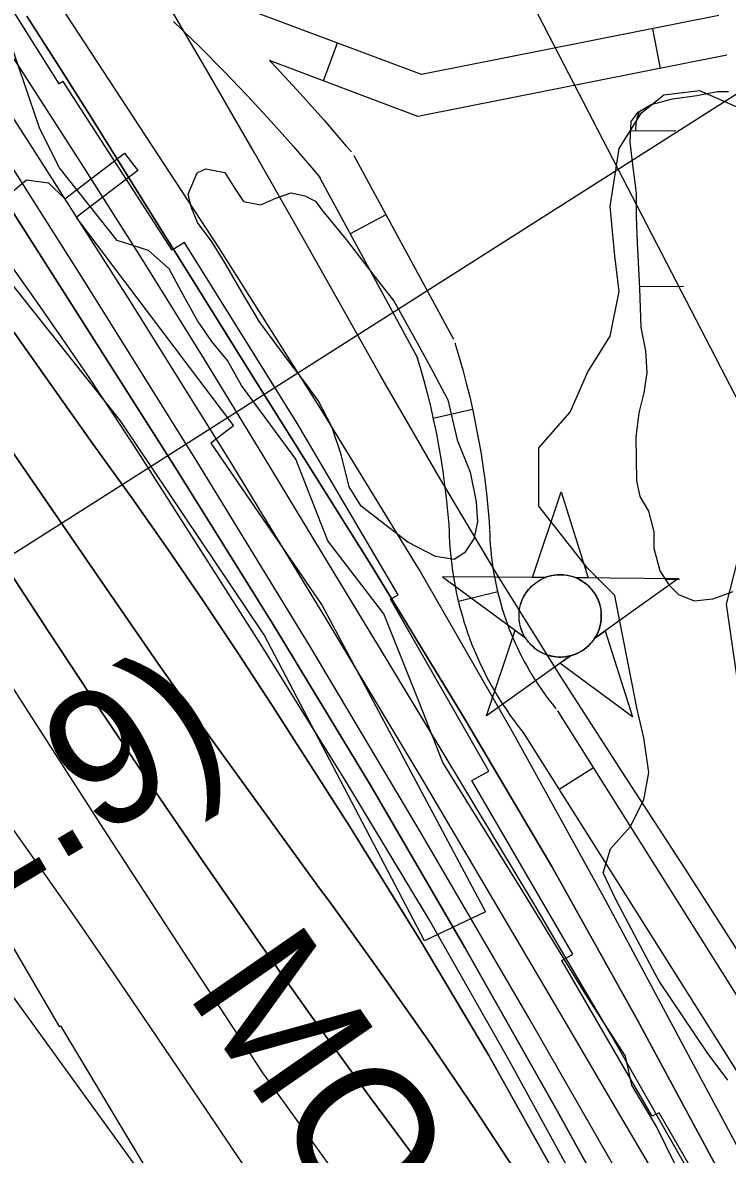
# Model space of a CAD drawing. Extents: x 3540316 to 3578335, y 553172 to 578787.
# Drawn here: x 3552315 to 3552838, y 563244 to 564084 of the extents above; entities that cross this region are included whole.
import ezdxf

# ---------------------------------------------------------------- set-up
doc = ezdxf.new("R2010")
doc.units = 0
for name, color, linetype in [('V-CHAN-DOCK', 7, 'Continuous'), ('V-CHAN-NAID', 7, 'Continuous'), ('V-RIVR-EDGE', 7, 'Continuous'), ('V-RIVR-RANG', 7, 'Continuous'), ('V-ROAD-CNTR', 7, 'Continuous'), ('V-RRAP-RVMT', 7, 'Continuous'), ('V-RRAP-RVMT-IDEN', 7, 'Continuous'), ('V-SITE-VEGE', 7, 'Continuous'), ('V-TOPO-DPTH', 7, 'Continuous'), ('V-TOPO-MAJR', 7, 'Continuous'), ('V-TOPO-MINR', 7, 'Continuous'), ('V-TOPO-WATR', 7, 'Continuous'), ('V-WETL-SWMP', 7, 'Continuous')]:
    doc.layers.add(name, color=color, linetype=linetype)

msp = doc.modelspace()

# ---------------------------------------------------------------- linework, layer by layer
at = {"layer": 'V-CHAN-DOCK'}
msp.add_lwpolyline([(3552400.89, 563974.03), (3552355.06, 563939.4), (3552471.94, 563784.7), (3552455, 563771.91), (3552537.75, 563651.49), (3552658.92, 563424.26), (3552613.65, 563402.71), (3552494.77, 563629.63), (3552388.13, 563788.34), (3552282.31, 563921.25), (3552282.2, 563937.26), (3552318.27, 563967.24), (3552334.62, 563965.07), (3552346.79, 563953.07), (3552390.99, 563987.03), (3552400.89, 563974.03)], dxfattribs=at)
at = {"layer": 'V-CHAN-NAID'}
for points in [[(3552703.49, 563672.27), (3552693.9, 563672.34), (3552715.03, 563735.82), (3552735.25, 563672.05), (3552725.67, 563672.12), (3552724.09, 563672.69), (3552721.99, 563673.31), (3552719.95, 563673.76), (3552717.92, 563674.07), (3552716.75, 563674.19), (3552715.22, 563674.27), (3552713.5, 563674.27), (3552712.12, 563674.2), (3552710.22, 563673.99), (3552708.85, 563673.78), (3552707.07, 563673.39), (3552705.54, 563672.97), (3552704.51, 563672.64)], [(3552703.49, 563672.27), (3552627, 563672.81), (3552688.56, 563627.42), (3552687.45, 563629.32), (3552686.64, 563630.95), (3552685.82, 563632.92), (3552685.12, 563634.97), (3552684.75, 563636.3), (3552684.39, 563637.92), (3552684.15, 563639.37), (3552683.96, 563640.97), (3552683.85, 563642.7), (3552683.84, 563644.28), (3552683.95, 563646.36), (3552684.13, 563647.98), (3552684.52, 563650.18), (3552685, 563652.1), (3552685.61, 563653.99), (3552686.26, 563655.67), (3552686.99, 563657.26), (3552687.8, 563658.79), (3552688.86, 563660.53), (3552689.9, 563662), (3552690.9, 563663.27), (3552691.9, 563664.41), (3552693.21, 563665.75), (3552694.26, 563666.71), (3552695.97, 563668.11), (3552697.19, 563668.98), (3552698.87, 563670.05), (3552700.6, 563671), (3552702.05, 563671.68)], [(3552725.67, 563672.12), (3552802.16, 563671.57), (3552739.96, 563627.05), (3552740.87, 563628.54), (3552741.84, 563630.39), (3552742.56, 563631.97), (3552743.3, 563633.93), (3552743.84, 563635.71), (3552744.24, 563637.35), (3552744.6, 563639.36), (3552744.79, 563640.93), (3552744.91, 563643.14), (3552744.88, 563645.2), (3552744.69, 563647.42), (3552744.43, 563649.18), (3552743.94, 563651.41), (3552743.3, 563653.55), (3552742.55, 563655.53), (3552741.9, 563656.98), (3552740.89, 563658.89), (3552739.83, 563660.61), (3552738.62, 563662.32), (3552737.35, 563663.86), (3552736.08, 563665.22), (3552734.45, 563666.75), (3552732.71, 563668.17), (3552731.02, 563669.34), (3552729.14, 563670.47), (3552727.67, 563671.24)], [(3552721.92, 563614.14), (3552659.72, 563569.62), (3552680.85, 563633.11), (3552688.56, 563627.42), (3552689.2, 563626.45), (3552690.58, 563624.59), (3552691.79, 563623.18), (3552693.26, 563621.67), (3552694.65, 563620.42), (3552696.1, 563619.27), (3552697.51, 563618.28), (3552699.19, 563617.24), (3552700.9, 563616.33), (3552702.69, 563615.52), (3552704.14, 563614.97), (3552705.76, 563614.44), (3552707.99, 563613.87), (3552709.52, 563613.59), (3552711.55, 563613.33), (3552713.08, 563613.22), (3552714.95, 563613.2), (3552716.63, 563613.28), (3552718.34, 563613.46), (3552720.25, 563613.77)], [(3552739.96, 563627.05), (3552747.75, 563632.63), (3552767.98, 563568.85), (3552714.13, 563608.56), (3552721.92, 563614.14), (3552723.59, 563614.62), (3552725.2, 563615.18), (3552727.36, 563616.09), (3552729.1, 563616.98), (3552730.96, 563618.09), (3552732.7, 563619.3), (3552734.25, 563620.55), (3552735.54, 563621.72), (3552736.92, 563623.14), (3552738.13, 563624.54), (3552739.25, 563626.01)]]:
    msp.add_lwpolyline(points, close=True, dxfattribs=at)
msp.add_circle((3552714.38, 563643.74), 30.54, dxfattribs=at)
at = {"layer": 'V-RIVR-EDGE'}
for points in [[(3552609.65, 563579.67), (3552583.47, 563645.3), (3552541.94, 563699.32), (3552518.19, 563760.04), (3552496.82, 563788.89), (3552477.89, 563814.67), (3552467.52, 563833.08), (3552455.91, 563847.2), (3552444.92, 563863.16), (3552433.33, 563884.02), (3552424.18, 563901.2), (3552408.9, 563914.72), (3552385.63, 563922.13), (3552342.87, 563976.16), (3552328.24, 564004.99), (3552305.12, 564072.45), (3552289.3, 564117.83)], [(3553047.05, 562799.82), (3553025.66, 562820.09), (3553007.37, 562859.96), (3552995.22, 562899.21), (3552989.78, 562931.08), (3552962.93, 562974.04), (3552933.03, 563024.97), (3552904.35, 563072.83), (3552839.04, 563174.71), (3552806.68, 563222.58), (3552785.95, 563264.91), (3552767.65, 563295.59), (3552762.8, 563317.05), (3552732.89, 563363.69), (3552686.51, 563439.78), (3552627.31, 563534.9), (3552609.65, 563579.67)]]:
    msp.add_lwpolyline(points, dxfattribs=at)
at = {"layer": 'V-RIVR-RANG'}
msp.add_line((3552905.34, 564068.88), (3551976.89, 563478.98), dxfattribs=at)
at = {"layer": 'V-ROAD-CNTR'}
for p, q in [((3552788.9, 564049.88), (3552783.08, 564079.31)), ((3552538.65, 564040.68), (3552549.22, 564068.75)), ((3552584.99, 563941.37), (3552558.62, 563927.07)), ((3552649.35, 563796.82), (3552620.08, 563790.21)), ((3552668, 563661.52), (3552638.86, 563654.37)), ((3552739.01, 563531.01), (3552713.63, 563515.02))]:
    msp.add_line(p, q, dxfattribs=at)
for points in [[(3552832.13, 564089.01), (3552611.41, 564045.35), (3552449.43, 564106.31)], [(3552427.45, 564084.68), (3552447.14, 564065.63), (3552464.82, 564047.71), (3552482.27, 564029.41), (3552499.59, 564010.83), (3552516.37, 563991.97), (3552532.85, 563972.79), (3552536.57, 563968.43)], [(3552837.95, 564059.58), (3552608.84, 564014.26), (3552498.61, 564055.75)], [(3552498.61, 564055.75), (3552504.1, 564049.99), (3552521.77, 564031.04), (3552538.96, 564011.72), (3552555.63, 563992.3), (3552559.38, 563987.92)], [(3552561.16, 563985.32), (3552635.08, 563848.97)], [(3552534.79, 563971.03), (3552608.7, 563834.68)], [(3552636.23, 563846.21), (3552639.26, 563836.33), (3552642.07, 563826.31), (3552644.69, 563816.32), (3552647.23, 563806.2), (3552649.53, 563796.01), (3552651.62, 563785.92), (3552653.63, 563775.7), (3552655.4, 563765.4), (3552656.97, 563755.17), (3552658.39, 563744.82), (3552659.6, 563734.56), (3552660.71, 563724.25), (3552661.58, 563713.82), (3552661.94, 563708.43)], [(3552607.55, 563837.44), (3552610.47, 563827.89), (3552613.12, 563818.45), (3552615.63, 563808.87), (3552618.04, 563799.25), (3552620.21, 563789.66), (3552622.22, 563779.99), (3552624.12, 563770.26), (3552625.79, 563760.58), (3552627.28, 563750.85), (3552628.63, 563741.02), (3552629.79, 563731.21), (3552630.84, 563721.4), (3552631.67, 563711.56), (3552632.01, 563706.43)], [(3552661.97, 563707.84), (3552662.08, 563703.96), (3552662.26, 563700.24), (3552662.52, 563696.42), (3552662.82, 563692.64), (3552663.2, 563688.92), (3552663.66, 563685.13), (3552664.15, 563681.37), (3552664.72, 563677.68), (3552665.37, 563673.97), (3552666.08, 563670.23), (3552666.86, 563666.51), (3552667.68, 563662.82), (3552668.57, 563659.18), (3552669.53, 563655.55), (3552670.58, 563651.87), (3552671.65, 563648.25), (3552672.81, 563644.65), (3552674.01, 563641.09), (3552675.3, 563637.52), (3552676.64, 563633.97), (3552678.04, 563630.46), (3552679.49, 563627.01), (3552681.03, 563623.53), (3552682.6, 563620.1), (3552684.25, 563616.7), (3552685.95, 563613.3), (3552687.72, 563609.95), (3552689.51, 563606.66), (3552691.39, 563603.41), (3552693.35, 563600.11), (3552695.33, 563596.9), (3552697.36, 563593.74), (3552699.45, 563590.62), (3552701.64, 563587.46), (3552703.83, 563584.4), (3552706.07, 563581.41), (3552708.42, 563578.39), (3552710.8, 563575.4), (3552711.24, 563574.88)], [(3552631.98, 563707.02), (3552632.1, 563702.79), (3552632.32, 563698.47), (3552632.6, 563694.23), (3552632.94, 563689.92), (3552633.39, 563685.6), (3552633.89, 563681.39), (3552634.45, 563677.12), (3552635.12, 563672.82), (3552635.85, 563668.6), (3552636.66, 563664.35), (3552637.53, 563660.19), (3552638.46, 563656), (3552639.5, 563651.75), (3552640.6, 563647.6), (3552641.77, 563643.5), (3552642.99, 563639.38), (3552644.32, 563635.26), (3552645.69, 563631.19), (3552647.16, 563627.12), (3552648.67, 563623.13), (3552650.27, 563619.11), (3552651.94, 563615.13), (3552653.67, 563611.22), (3552655.46, 563607.31), (3552657.35, 563603.42), (3552659.27, 563599.58), (3552661.27, 563595.78), (3552663.34, 563591.98), (3552665.51, 563588.23), (3552667.69, 563584.57), (3552669.93, 563580.93), (3552672.27, 563577.29), (3552674.68, 563573.69), (3552677.12, 563570.19), (3552679.62, 563566.68), (3552682.24, 563563.19), (3552684.85, 563559.83), (3552687.51, 563556.49), (3552688.11, 563555.77)], [(3552712.37, 563573.32), (3552884.58, 563299.86), (3553043.45, 563031.17), (3553110.53, 562943.39)], [(3552686.98, 563557.33), (3552858.97, 563284.23), (3553018.53, 563014.37), (3553086.7, 562925.18)]]:
    msp.add_lwpolyline(points, dxfattribs=at)
at = {"layer": 'V-RRAP-RVMT'}
for p, q in [((3552342.52, 564038.49), (3552275.19, 564145.43)), ((3552345.6, 564040.19), (3552342.52, 564038.49)), ((3552426.33, 563915.15), (3552345.6, 564040.19)), ((3552435.48, 563920.67), (3552426.33, 563915.15)), ((3552518.63, 563787.37), (3552435.48, 563920.67)), ((3552594.07, 563659.44), (3552518.63, 563787.37)), ((3552588.34, 563656.15), (3552594.07, 563659.44)), ((3552661.54, 563528.52), (3552588.34, 563656.15)), ((3552648.93, 563521.56), (3552661.54, 563528.52)), ((3552723.66, 563392.74), (3552648.93, 563521.56)), ((3552265.57, 563470.47), (3552342.64, 563339.1)), ((3552715.63, 563388.08), (3552723.66, 563392.74)), ((3552782.76, 563272.68), (3552715.63, 563388.08)), ((3552342.64, 563339.1), (3552343.52, 563339.6)), ((3552343.52, 563339.6), (3552417.33, 563216.83)), ((3552787.82, 563275), (3552782.76, 563272.68)), ((3552861.11, 563148.23), (3552787.82, 563275))]:
    msp.add_line(p, q, dxfattribs=at)
at = {"layer": 'V-SITE-VEGE'}
for points in [[(3552838.83, 563299.35), (3552823.45, 563319.95), (3552787.91, 563372.84), (3552783.17, 563381.41), (3552755.85, 563432.79), (3552746.33, 563453.04), (3552751.68, 563471.05), (3552766.41, 563487.17), (3552776.43, 563507.17), (3552780.2, 563527.51), (3552776.5, 563553.27), (3552771.27, 563575.51), (3552767.62, 563594.62), (3552758.14, 563642.37), (3552754.83, 563658.95), (3552734.95, 563678.84), (3552698.49, 563725.26), (3552698.49, 563768.36), (3552721.69, 563794.88), (3552734.95, 563824.72), (3552751.51, 563851.25), (3552758.14, 563884.4), (3552754.83, 563910.93), (3552751.51, 563947.4), (3552758.14, 563990.5), (3552774.71, 564017.02), (3552791.27, 564030.28), (3552817.78, 564033.6), (3552847.61, 564020.34)], [(3552847.61, 563692.1), (3552837.67, 563652.32), (3552849.05, 563573.58)]]:
    msp.add_lwpolyline(points, dxfattribs=at)
msp.add_lwpolyline([(3552537.31, 563945.1), (3552556.58, 563921.71), (3552571.92, 563901.72), (3552591.2, 563876.86), (3552609.56, 563844.15), (3552619.98, 563825.11), (3552630.91, 563804.12), (3552637.98, 563774.27), (3552647.46, 563750.33), (3552652.02, 563728.3), (3552653.1, 563713.61), (3552650.25, 563700.85), (3552643.46, 563690.51), (3552635.66, 563685.55), (3552621.92, 563687.91), (3552601.26, 563698.55), (3552581.06, 563714.09), (3552566.77, 563725.26), (3552557.85, 563739.41), (3552551.8, 563763.38), (3552544.8, 563783.92), (3552534.86, 563803.45), (3552524.96, 563817.1), (3552514.09, 563831.24), (3552491.33, 563861.96), (3552477.94, 563884.41), (3552466.04, 563904.91), (3552456.13, 563921.01), (3552445.24, 563935.64), (3552440.75, 563946.39), (3552438.23, 563956.66), (3552444.99, 563972.39), (3552451.33, 563975.38), (3552465.57, 563972.54), (3552473, 563960.83), (3552479.44, 563951.07), (3552492.2, 563948.71), (3552503.44, 563953.69), (3552514.68, 563957.68), (3552524.99, 563955.31), (3552532.85, 563951.44)], close=True, dxfattribs=at)
at = {"layer": 'V-TOPO-DPTH'}
for points in [[(3553021.28, 562787.21), (3552966.9, 562897.76), (3552936.64, 562957.7), (3552905.55, 563017.19), (3552873.22, 563076.02), (3552840.06, 563134.4), (3552831.69, 563148.78), (3552793.67, 563213.98), (3552755.55, 563279.13), (3552717.3, 563344.21), (3552678.96, 563409.23), (3552611.86, 563522.77), (3552540.77, 563641.49), (3552468.77, 563759.64), (3552395.4, 563876.95), (3552321.12, 563993.7), (3552178.13, 564215.6)], [(3553021.28, 562787.21), (3552966.9, 562897.76), (3552936.64, 562957.7), (3552905.55, 563017.19), (3552873.22, 563076.02), (3552840.06, 563134.4), (3552831.69, 563148.78), (3552793.67, 563213.98), (3552755.55, 563279.13), (3552717.3, 563344.21), (3552678.96, 563409.23), (3552611.86, 563522.77), (3552540.77, 563641.49), (3552468.77, 563759.64), (3552395.4, 563876.95), (3552321.12, 563993.7), (3552178.13, 564215.6)], [(3552089.59, 564165.19), (3552288.72, 563882.72), (3552315.53, 563844.78), (3552342.4, 563806.87), (3552369.35, 563769.01), (3552396.35, 563731.2), (3552423.09, 563693.21), (3552449.45, 563654.96), (3552475.21, 563616.31), (3552500.59, 563577.39), (3552557.99, 563487.87), (3552610.53, 563403.28), (3552661.43, 563317.75), (3552709.86, 563230.79), (3552756.65, 563142.89), (3552939.96, 562786.29)], [(3552939.96, 562786.29), (3552756.65, 563142.89), (3552709.86, 563230.79), (3552661.43, 563317.75), (3552610.53, 563403.28), (3552557.99, 563487.87), (3552500.59, 563577.39), (3552475.21, 563616.31), (3552449.45, 563654.96), (3552423.09, 563693.21), (3552396.35, 563731.2), (3552369.35, 563769.01), (3552342.4, 563806.87), (3552315.53, 563844.78), (3552288.72, 563882.72), (3552089.59, 564165.19)], [(3552968.54, 562812.86), (3552712.09, 563276.52), (3552643.53, 563397.83), (3552573.5, 563518.27), (3552501.27, 563637.41), (3552427.57, 563755.67), (3552299, 563957.83), (3552288.37, 563974.28), (3552277.59, 563990.63), (3552266.58, 564006.83), (3552255.42, 564022.93), (3552244.06, 564038.89), (3552232.58, 564054.76), (3552220.92, 564070.5), (3552209.15, 564086.16)], [(3552209.15, 564086.16), (3552220.92, 564070.5), (3552232.58, 564054.76), (3552244.06, 564038.89), (3552255.42, 564022.93), (3552266.58, 564006.83), (3552277.59, 563990.63), (3552288.37, 563974.28), (3552299, 563957.83), (3552427.57, 563755.67), (3552501.27, 563637.41), (3552573.5, 563518.27), (3552643.53, 563397.83), (3552712.09, 563276.52), (3552968.54, 562812.86)], [(3552318.59, 564088.6), (3552342.32, 564051.61), (3552365.8, 564014.46), (3552389.11, 563977.2), (3552412.31, 563939.87), (3552435.55, 563902.56), (3552458.82, 563865.28), (3552482.13, 563828.02), (3552573.99, 563681.37), (3552641.95, 563570.05), (3552708.17, 563457.73), (3552771.79, 563343.91), (3552833.67, 563229.1), (3553039.95, 562835.62), (3553051.57, 562813.03)], [(3552235.85, 563869.73), (3552376.64, 563665.19), (3552415.87, 563608.79), (3552455.45, 563552.64), (3552495.57, 563496.87), (3552536.06, 563441.36), (3552543.07, 563431.84), (3552579.84, 563380.95), (3552615.98, 563329.63), (3552651.18, 563277.66), (3552685.74, 563225.24), (3552718.96, 563172.01), (3552751.03, 563118.11), (3552781.36, 563063.21), (3552810.54, 563007.66), (3552932.29, 562766.57)], [(3552235.85, 563869.73), (3552376.64, 563665.19), (3552415.87, 563608.79), (3552455.45, 563552.64), (3552495.57, 563496.87), (3552536.06, 563441.36), (3552543.07, 563431.84), (3552579.84, 563380.95), (3552615.98, 563329.63), (3552651.18, 563277.66), (3552685.74, 563225.24), (3552718.96, 563172.01), (3552751.03, 563118.11), (3552781.36, 563063.21), (3552810.54, 563007.66), (3552932.29, 562766.57)], [(3552926.65, 562752.4), (3552868.1, 562868.33), (3552854.8, 562893.63), (3552840.94, 562918.62), (3552826.27, 562943.14), (3552811.06, 562967.35), (3552795.17, 562991.13), (3552778.91, 563014.65), (3552762.12, 563037.79), (3552744.96, 563060.68), (3552657.69, 563174.32), (3552615.02, 563230.65), (3552572.84, 563287.34), (3552531.41, 563344.58), (3552490.48, 563402.18), (3552487.26, 563406.78), (3552448.58, 563462.54), (3552410.27, 563518.55), (3552372.5, 563574.92), (3552335.1, 563631.54), (3552297.84, 563688.27)], [(3552297.84, 563688.27), (3552335.1, 563631.54), (3552372.5, 563574.92), (3552410.27, 563518.55), (3552448.58, 563462.54), (3552487.26, 563406.78), (3552490.48, 563402.18), (3552531.41, 563344.58), (3552572.84, 563287.34), (3552615.02, 563230.65), (3552657.69, 563174.32), (3552744.96, 563060.68), (3552762.12, 563037.79), (3552778.91, 563014.65), (3552795.17, 562991.13), (3552811.06, 562967.35), (3552826.27, 562943.14), (3552840.94, 562918.62), (3552854.8, 562893.63), (3552868.1, 562868.33), (3552926.65, 562752.4)]]:
    msp.add_lwpolyline(points, dxfattribs=at)
at = {"layer": 'V-TOPO-MAJR'}
msp.add_lwpolyline([(3552897.7, 562744.98), (3552493.71, 563304.68), (3552434.64, 563395.08), (3552375.78, 563485.6), (3552317.23, 563576.33), (3552258.88, 563667.19), (3552076.49, 563952.28), (3552068.93, 563964.01), (3552061.32, 563975.72), (3552053.64, 563987.37), (3552045.91, 563999), (3552037.95, 564010.45), (3552029.72, 564021.7), (3552021.11, 564032.66), (3552012.24, 564043.42), (3551996.53, 564061.81), (3551979.53, 564081.55), (3551962.43, 564101.2)], dxfattribs=at)
at = {"layer": 'V-TOPO-MINR'}
for points in [[(3552290.37, 564916.77), (3552305.26, 564868.29), (3552313.34, 564844.32), (3552322.26, 564820.68), (3552332.44, 564797.56), (3552343.46, 564774.78), (3552481.95, 564507.2), (3552500.65, 564471.08), (3552519.35, 564434.96), (3552538.05, 564398.83), (3552556.74, 564362.71), (3553127.94, 563259.23)], [(3553029.42, 562808), (3552910.59, 563041.62), (3552859.28, 563139.86), (3552806.58, 563237.32), (3552751.79, 563333.62), (3552695.61, 563429.15), (3552667.91, 563475.1), (3552624.5, 563547.05), (3552581.06, 563618.98), (3552537.56, 563690.88), (3552494.02, 563762.75), (3552450.12, 563834.4), (3552405.78, 563905.76), (3552360.76, 563976.71), (3552315.29, 564047.37), (3552210.82, 564208.08)], [(3552939.96, 562786.29), (3552756.65, 563142.89), (3552709.86, 563230.79), (3552661.43, 563317.75), (3552610.53, 563403.28), (3552557.99, 563487.87), (3552500.59, 563577.39), (3552475.21, 563616.31), (3552449.45, 563654.96), (3552423.09, 563693.21), (3552396.35, 563731.2), (3552369.35, 563769.01), (3552342.4, 563806.87), (3552315.53, 563844.78), (3552288.72, 563882.72), (3552089.59, 564165.19)], [(3552947.9, 562807.9), (3552733.46, 563210.04), (3552676.2, 563314.46), (3552617.33, 563417.92), (3552556.03, 563519.98), (3552493.13, 563621.09), (3552400.85, 563765.6), (3552382.67, 563793.61), (3552364.22, 563821.45), (3552345.36, 563849), (3552326.23, 563876.38), (3552306.84, 563903.57), (3552287.35, 563930.7), (3552267.73, 563957.73), (3552248.03, 563984.7), (3552119.82, 564159.25)], [(3553687.37, 561122.28), (3553214.71, 562279.73), (3553203.11, 562306.96), (3553017.13, 562772.82), (3553016.71, 562773.82), (3553016.25, 562774.8), (3553010.96, 562785.57), (3553008.02, 562791.41), (3553005.02, 562797.23), (3553001.92, 562802.99), (3552998.76, 562808.71), (3552995.32, 562814.82), (3552990.38, 562823.57), (3552985.42, 562832.31), (3552980.44, 562841.04), (3552975.45, 562849.77), (3552691, 563345.68), (3552610.57, 563483.76), (3552528.92, 563621.1), (3552445.45, 563757.34), (3552360.76, 563892.85), (3552194.9, 564154.35)], [(3553800.12, 561115.52), (3553138.4, 562696.16), (3553135.51, 562699.91), (3553133.02, 562704.1), (3553130.63, 562708.33), (3553128.38, 562712.65), (3553126.23, 562717.02), (3553108.97, 562753.71), (3553098.08, 562776.38), (3553086.97, 562798.94), (3553075.5, 562821.31), (3553063.8, 562843.57), (3552747.98, 563432.94), (3552679.89, 563556.12), (3552609.7, 563678.06), (3552536.37, 563798.13), (3552460.92, 563916.95), (3552321.33, 564130.62)], [(3553897.15, 561177.74), (3553206.56, 562832.09), (3553206.18, 562832.17), (3553205.79, 562832.2), (3553205.67, 562832.22), (3553205.54, 562832.25), (3553198.1, 562834.16), (3553194.54, 562835.53), (3553191.32, 562837.37), (3553188.62, 562839.91), (3553186.25, 562842.9), (3552944.63, 563237.64), (3552899.39, 563310.76), (3552853.68, 563383.58), (3552807.27, 563455.96), (3552760.39, 563528.05), (3552713.91, 563600.36), (3552668.41, 563673.28), (3552624.39, 563747.1), (3552581.36, 563821.52), (3552523.8, 563923.43), (3552487.41, 563987.31), (3552450.71, 564051.01), (3552413.55, 564114.44)], [(3552968.54, 562812.86), (3552712.09, 563276.52), (3552643.53, 563397.83), (3552573.5, 563518.27), (3552501.27, 563637.41), (3552427.57, 563755.67), (3552299, 563957.83), (3552288.37, 563974.28), (3552277.59, 563990.63), (3552266.58, 564006.83), (3552255.42, 564022.93), (3552244.06, 564038.89), (3552232.58, 564054.76), (3552220.92, 564070.5), (3552209.15, 564086.16)], [(3553051.57, 562813.03), (3553039.95, 562835.62), (3552833.67, 563229.1), (3552771.79, 563343.91), (3552708.17, 563457.73), (3552641.95, 563570.05), (3552573.99, 563681.37), (3552482.13, 563828.02), (3552458.82, 563865.28), (3552435.55, 563902.56), (3552412.31, 563939.87), (3552389.11, 563977.2), (3552365.8, 564014.46), (3552342.32, 564051.61), (3552318.59, 564088.6)], [(3551838.8, 564009.05), (3552600.2, 562957.9), (3552616.34, 562933.33), (3552631.57, 562908.18), (3552646.18, 562882.65), (3552744.84, 562702.52), (3552750.56, 562691.44), (3552755.92, 562680.2), (3552760.74, 562668.71), (3552765.19, 562657.06), (3552897.64, 562283.45), (3552918.16, 562226.98), (3552939.25, 562170.74), (3552961.21, 562114.82), (3552983.76, 562059.13), (3553006.7, 562003.59), (3553029.6, 561948.04), (3553052.42, 561892.45), (3553075.21, 561836.85), (3553085.61, 561811.42), (3553112.93, 561742.86), (3553139.43, 561673.99), (3553164.69, 561604.65)], [(3552932.29, 562766.57), (3552810.54, 563007.66), (3552781.36, 563063.21), (3552751.03, 563118.11), (3552718.96, 563172.01), (3552685.74, 563225.24), (3552651.18, 563277.66), (3552615.98, 563329.63), (3552579.84, 563380.95), (3552543.07, 563431.84), (3552536.06, 563441.36), (3552495.57, 563496.87), (3552455.45, 563552.64), (3552415.87, 563608.79), (3552376.64, 563665.19), (3552235.85, 563869.73)], [(3552926.65, 562752.4), (3552868.1, 562868.33), (3552854.8, 562893.63), (3552840.94, 562918.62), (3552826.27, 562943.14), (3552811.06, 562967.35), (3552795.17, 562991.13), (3552778.91, 563014.65), (3552762.12, 563037.79), (3552744.96, 563060.68), (3552657.69, 563174.32), (3552615.02, 563230.65), (3552572.84, 563287.34), (3552531.41, 563344.58), (3552490.48, 563402.18), (3552487.26, 563406.78), (3552448.58, 563462.54), (3552410.27, 563518.55), (3552372.5, 563574.92), (3552335.1, 563631.54), (3552297.84, 563688.27)], [(3552811.56, 562735.76), (3552576.92, 563090.2), (3552535.47, 563152.55), (3552493.87, 563214.8), (3552452.04, 563276.9), (3552410.06, 563338.9), (3552383.41, 563378.1), (3552354.39, 563420.24), (3552325.04, 563462.14), (3552295.19, 563503.69)]]:
    msp.add_lwpolyline(points, dxfattribs=at)
at = {"layer": 'V-TOPO-WATR'}
msp.add_lwpolyline([(3553021.28, 562787.21), (3552966.9, 562897.76), (3552936.64, 562957.7), (3552905.55, 563017.19), (3552873.22, 563076.02), (3552840.06, 563134.4), (3552831.69, 563148.78), (3552793.67, 563213.98), (3552755.55, 563279.13), (3552717.3, 563344.21), (3552678.96, 563409.23), (3552611.86, 563522.77), (3552540.77, 563641.49), (3552468.77, 563759.64), (3552395.4, 563876.95), (3552321.12, 563993.7), (3552178.13, 564215.6)], dxfattribs=at)
at = {"layer": 'V-WETL-SWMP'}
for p, q in [((3552766.8, 564003.49), (3552800.31, 564003.75)), ((3552773.79, 563888.11), (3552805.79, 563888.36)), ((3552792.51, 563671), (3552802.88, 563671.08))]:
    msp.add_line(p, q, dxfattribs=at)
msp.add_lwpolyline([(3552842.6, 563661.6), (3552827.4, 563656.03), (3552814.12, 563654.76), (3552802.37, 563659.37), (3552795.68, 563665.96), (3552788.57, 563677.25), (3552784.16, 563693.62), (3552784.07, 563706.13), (3552780.06, 563721.34), (3552773.73, 563732.23), (3552771.31, 563743.94), (3552770.69, 563776.36), (3552772.91, 563794.35), (3552776.71, 563809.23), (3552778.96, 563824.09), (3552778.06, 563840.49), (3552774.43, 563857.66), (3552773.44, 563886.95), (3552771.64, 563920.54), (3552771.12, 563940.08), (3552771, 563957.27), (3552768.1, 563980.3), (3552766.44, 563995.53), (3552767.11, 564010.38), (3552772.14, 564017.45), (3552781.87, 564022.98), (3552797.86, 564027.39), (3552815.82, 564029.86), (3552831.04, 564032.7), (3552839.24, 564032.76)], dxfattribs=at)
msp.add_arc((3552805.55, 564004.26), 35.25, 157.09644, 181.21351, dxfattribs=at)

# ---------------------------------------------------------------- texts
at = {"layer": 'V-CHAN-NAID'}
msp.add_text('BONNET CARRE CREVASSE "132A" (132.9)', height=100, rotation=30.76272, dxfattribs=at).set_placement((3550124.48, 562140.97))
at = {"layer": 'V-RRAP-RVMT-IDEN'}
msp.add_text('MONTZ', height=100, rotation=304.6951, dxfattribs=at).set_placement((3552435.75, 563364.61))

doc.saveas('drawing.dxf')
